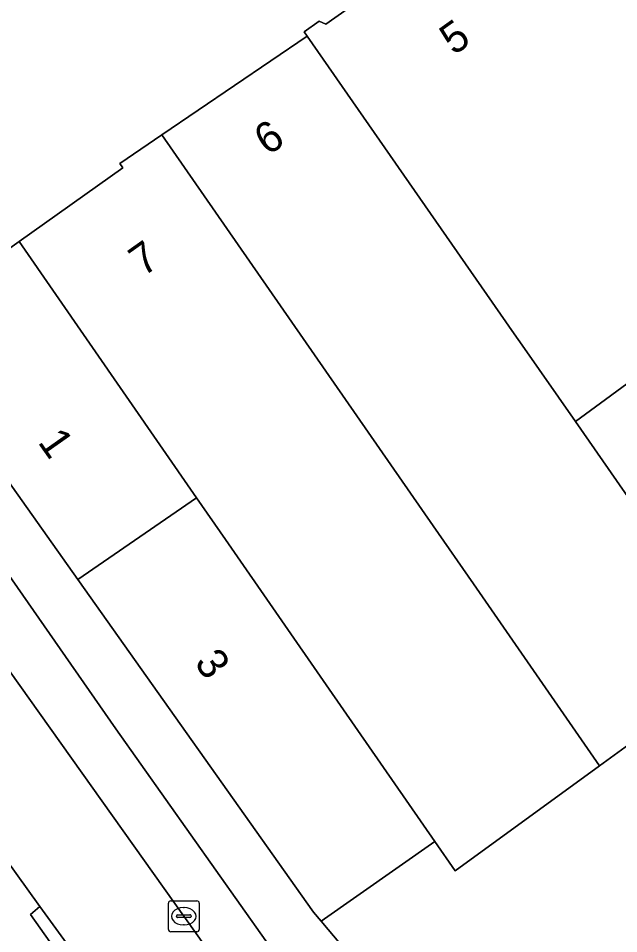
# Model space of a CAD drawing. Extents: x 160663 to 161506, y 382245 to 383291.
# Drawn here: x 160874.1 to 160893.59, y 383175.76 to 383205.46 of the extents above; entities that cross this region are included whole.
import ezdxf

# ---------------------------------------------------------------- set-up
doc = ezdxf.new("R2010")
doc.units = 0
for name, color, linetype in [('IMGEO_Kolk', 7, 'Continuous'), ('IMGEO_Pand', 7, 'Continuous'), ('IMGEO_Pand_nummerreeks', 7, 'Continuous'), ('IMGEO_Parkeervlak_open', 7, 'Continuous'), ('IMGEO_Rijbaan_lokaal_open', 7, 'Continuous'), ('IMGEO_Voetpad_open', 7, 'Continuous')]:
    doc.layers.add(name, color=color, linetype=linetype)

msp = doc.modelspace()

# ---------------------------------------------------------------- linework, layer by layer
at = {"layer": 'IMGEO_Kolk'}
for p, q in [((160878.97, 383175.898), (160878.97, 383176.75)), ((160879.045, 383176.824), (160879.897, 383176.824)), ((160879.971, 383176.75), (160879.971, 383175.898)), ((160879.272, 383176.367), (160879.67, 383176.367)), ((160879.458, 383176.604), (160879.483, 383176.604)), ((160879.229, 383176.318), (160879.229, 383176.33)), ((160879.667, 383176.281), (160879.269, 383176.281)), ((160879.481, 383176.044), (160879.456, 383176.044)), ((160879.713, 383176.33), (160879.713, 383176.318)), ((160879.897, 383175.824), (160879.045, 383175.824))]:
    msp.add_line(p, q, dxfattribs=at)
for points in [[(160878.97, 383175.898), (160878.97, 383176.75)], [(160879.045, 383176.824), (160879.897, 383176.824)], [(160879.971, 383176.75), (160879.971, 383175.898)], [(160879.897, 383175.824), (160879.045, 383175.824)]]:
    msp.add_lwpolyline(points, dxfattribs=at)
for centre, radius, start, end in [((160879.047, 383176.748), 0.0765, 91.552, 178.448), ((160879.047, 383176.748), 0.0765, 91.552, 178.448), ((160879.895, 383176.748), 0.0765, 1.552, 88.448), ((160879.895, 383176.748), 0.0765, 1.552, 88.448), ((160879.269, 383176.327), 0.0403, 85.8775, 175.7526), ((160879.674, 383176.329), 0.0386, 1.7309, 96.639), ((160879.266, 383176.317), 0.0366, 178.938, 274.7102), ((160879.67, 383176.324), 0.043, 264.8664, 352.4533), ((160879.047, 383175.9), 0.0765, 181.552, 268.448), ((160879.047, 383175.9), 0.0765, 181.552, 268.448), ((160879.895, 383175.9), 0.0765, 271.552, 358.448), ((160879.895, 383175.9), 0.0765, 271.552, 358.448)]:
    msp.add_arc(centre, radius, start, end, dxfattribs=at)
for centre, major_axis, ratio, start_param, end_param in [((160879.457, 383176.324), (-0.387, 0.002), 0.722429, 4.712389, 7.853982), ((160879.482, 383176.324), (-0.39, 0.002), 0.717154, 1.570796, 4.712389)]:
    msp.add_ellipse(centre, major_axis=major_axis, ratio=ratio, start_param=start_param, end_param=end_param, dxfattribs=at)
at = {"layer": 'IMGEO_Pand'}
for points in [[(160889.652, 383209.263), (160888.171, 383208.211), (160887.98, 383208.299), (160887.197, 383207.742), (160887.313, 383207.578), (160885.954, 383206.612), (160885.866, 383206.736), (160885.37, 383206.383), (160885.466, 383206.248), (160884.081, 383205.264), (160883.863, 383205.364), (160883.376, 383205.019), (160883.48, 383204.873), (160889.315, 383196.493), (160890.202, 383195.218), (160890.456, 383194.854), (160892.187, 383192.371), (160896.82, 383195.77), (160896.047, 383196.77), (160899.581, 383199.214), (160891.955, 383209.079)], [(160883.48, 383204.873), (160878.762, 383201.673), (160887.573, 383188.987), (160888.878, 383187.108), (160892.975, 383181.209), (160897.615, 383184.582), (160892.187, 383192.371), (160890.456, 383194.854), (160890.202, 383195.218), (160889.315, 383196.493)], [(160878.762, 383201.673), (160877.389, 383200.742), (160877.486, 383200.604), (160874.121, 383198.214), (160879.888, 383189.901), (160880.827, 383188.547), (160884.196, 383183.692), (160887.622, 383178.754), (160888.285, 383177.799), (160892.975, 383181.209), (160888.878, 383187.108), (160887.573, 383188.987)], [(160897.615, 383184.582), (160898.501, 383185.226), (160900.069, 383183.29), (160907.52, 383188.869), (160900.178, 383198.366), (160896.82, 383195.77), (160892.187, 383192.371)], [(160874.121, 383198.214), (160871.231, 383196.161), (160870.911, 383194.467), (160876.033, 383187.247), (160879.888, 383189.901)], [(160884.196, 383183.692), (160880.827, 383188.547), (160879.888, 383189.901), (160876.033, 383187.247), (160883.686, 383176.457), (160883.933, 383176.163), (160887.622, 383178.754)], [(160895.604, 383179.096), (160900.552, 383182.694), (160900.069, 383183.29), (160898.501, 383185.226), (160897.615, 383184.582), (160892.975, 383181.209), (160888.285, 383177.799), (160887.622, 383178.754), (160883.933, 383176.163), (160889.698, 383169.308), (160898.202, 383176.337)]]:
    msp.add_lwpolyline(points, close=True, dxfattribs=at)
at = {"layer": 'IMGEO_Parkeervlak_open'}
for points in [[(160883.48, 383204.873), (160883.376, 383205.019), (160883.863, 383205.364), (160884.081, 383205.264), (160885.466, 383206.248), (160885.37, 383206.383), (160885.866, 383206.736), (160885.954, 383206.612), (160887.313, 383207.578), (160887.197, 383207.742), (160887.98, 383208.299), (160888.171, 383208.211), (160889.652, 383209.263), (160891.955, 383209.079), (160891.789, 383209.7), (160889.26, 383212.718)], [(160867.288, 383196.289), (160869.328, 383193.426), (160870.911, 383194.467), (160871.231, 383196.161), (160874.121, 383198.214), (160877.486, 383200.604), (160877.389, 383200.742), (160878.762, 383201.673), (160883.48, 383204.873)], [(160868.41, 383191.859), (160882.534, 383172.02), (160883.679, 383170.601)], [(160882.945, 383174.384), (160877.264, 383182.408), (160871.736, 383190.331)]]:
    msp.add_lwpolyline(points, dxfattribs=at)
at = {"layer": 'IMGEO_Rijbaan_lokaal_open'}
msp.add_lwpolyline([(160873.665, 383178.211), (160874.8, 383176.645), (160877.188, 383173.351), (160877.474, 383172.957), (160878.623, 383171.333), (160886.809, 383161.208), (160888.973, 383158.612), (160891.657, 383160.884), (160891.486, 383161.087), (160885.111, 383168.826), (160883.679, 383170.601), (160882.534, 383172.02), (160868.41, 383191.859), (160868.2, 383192.154), (160865.325, 383190.118), (160865.429, 383189.971)], close=True, dxfattribs=at)
at = {"layer": 'IMGEO_Voetpad_open'}
for points in [[(160911.152, 383144.808), (160911.004, 383144.676), (160907.392, 383148.829), (160903.61, 383153.178), (160899.769, 383157.594), (160895.79, 383162.169), (160895.472, 383161.892), (160894.252, 383163.295), (160892.847, 383164.91), (160893.165, 383165.186), (160889.698, 383169.308), (160883.933, 383176.163), (160883.686, 383176.457), (160876.033, 383187.247), (160870.911, 383194.467), (160869.328, 383193.426), (160867.956, 383192.525), (160868.2, 383192.154), (160868.41, 383191.859)], [(160871.736, 383190.331), (160877.264, 383182.408), (160882.945, 383174.384)], [(160877.474, 383172.957), (160877.188, 383173.351), (160876.824, 383173.096), (160874.496, 383176.386), (160874.8, 383176.645), (160873.665, 383178.211)]]:
    msp.add_lwpolyline(points, dxfattribs=at)
msp.add_lwpolyline([(160877.188, 383173.351), (160874.8, 383176.645), (160874.496, 383176.386), (160876.824, 383173.096)], close=True, dxfattribs=at)

# ---------------------------------------------------------------- texts
at = {"layer": 'IMGEO_Pand_nummerreeks'}
for s, rotation, p in [('5', 35.4234, (160888.243, 383204.236)), ('6', 33.9477, (160882.196, 383200.982)), ('7', 35.3859, (160878.155, 383197.055)), ('1', 305.1565, (160874.71, 383191.706)), ('3', 305.1508, (160879.79, 383184.545))]:
    msp.add_text(s, height=1, rotation=rotation, dxfattribs=at).set_placement(p)

doc.saveas('drawing.dxf')
